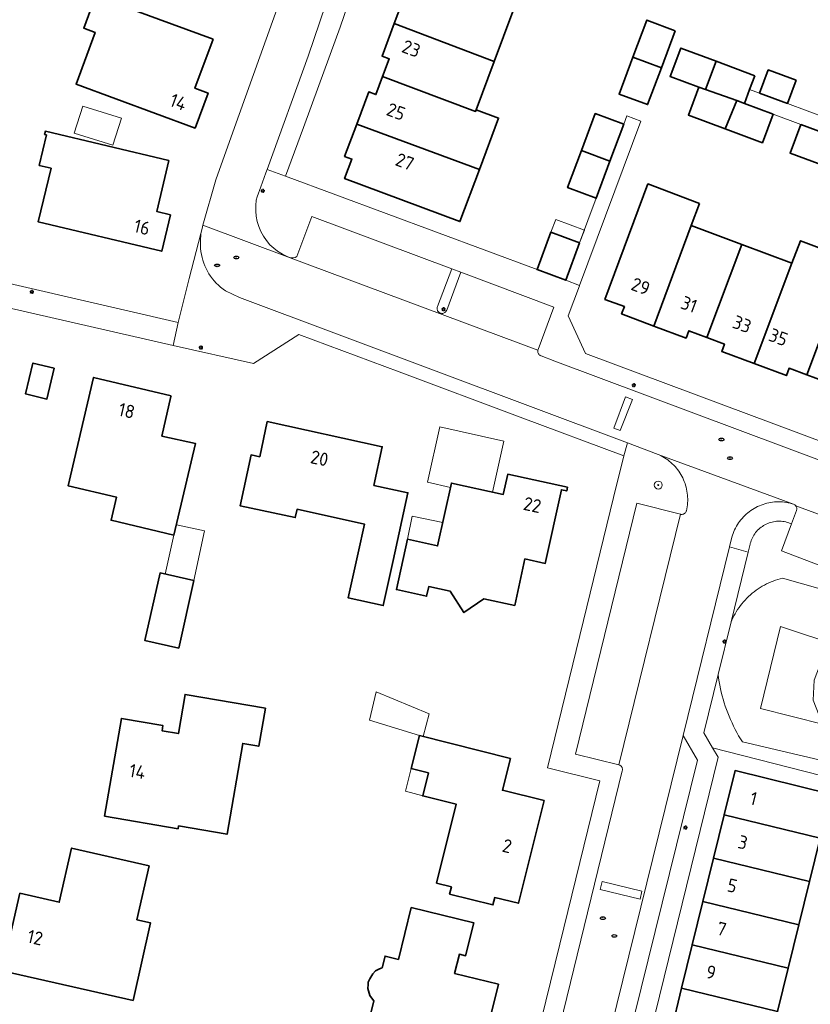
# Model space of a CAD drawing. Header units: metres. Extents: x 152610 to 160096, y 456114 to 462495.
# Tile 825 of 938: x 157560 to 157640, y 461707 to 461806. Entities that reach past the tile are written whole.
import ezdxf
from ezdxf.enums import TextEntityAlignment as Align

# ---------------------------------------------------------------- set-up
doc = ezdxf.new("R2010")
doc.units = ezdxf.units.M
doc.header["$LTSCALE"] = 0.5
doc.layers.get('0').update_dxf_attribs({"linetype": 'CONTINUOUS'})
for name, color, linetype, lineweight in [('B-PV-GR-BOOM-S', 251, 'CONTINUOUS', 25), ('B-PV-GW-TALUD_KRUIN-G', 251, 'CONTINUOUS', 18), ('B-PV-IE-MEUBILAIR-S', 251, 'CONTINUOUS', 25), ('B-PV-OG-BEBOUWING-GV', 6, 'CONTINUOUS', 35), ('B-PV-OG-BEBOUWING-T18', 1, 'CONTINUOUS', 18), ('B-PV-OG-BEBOUWING_OVERBOUWING-GV', 251, 'CONTINUOUS', 18), ('B-PV-OG-BEBOUWING_SCHUUR-GV', 251, 'CONTINUOUS', 18), ('B-PV-OG-TERREIN_BEGROEID-GV', 251, 'CONTINUOUS', 18), ('B-PV-VH-OPENVERHARDING_BETONSTRAATSTEEN-GV', 251, 'CONTINUOUS', 18), ('B-PV-VH-OPENVERHARDING_TEGEL-GV', 251, 'CONTINUOUS', 18)]:
    doc.layers.add(name, color=color, linetype=linetype, lineweight=lineweight)
doc.styles.add('NLCS-ISO', font='NLCS-ISO.ttf')
doc.styles.add('NLCS-ISO-M750-T18', font='NLCS-ISO.ttf', dxfattribs={"height": 1.35})

# ---------------------------------------------------------------- blocks, each defined once
blk = doc.blocks.new('SIE-MEUBILAIR_PAAL_LICHTMAST-SO')
for points in [[(-0.62, 0), (-1, 0)], [(-0.71, 0.71), (-0.44, 0.44)], [(0, 1), (0, 0.62)], [(0.44, 0.44), (0.71, 0.71)], [(1, 0), (0.62, 0)], [(-0.71, -0.71), (-0.44, -0.44)], [(0, -0.62), (0, -1)], [(0.44, -0.44), (0.71, -0.71)]]:
    blk.add_lwpolyline(points)
blk.add_circle((0, 0), 0.5)
blk = doc.blocks.new('SIE-MEUBILAIR_PUT_RIOOLPUT-SO')
blk.add_ellipse((0, 0), major_axis=(1.25, 0), ratio=0.54)
at = {"style": 'NLCS-ISO'}
blk.add_text('ri', height=0.75, dxfattribs=at).set_placement((-0.04, 0.07), align=Align.MIDDLE_CENTER)
blk = doc.blocks.new('SGR-BOOM_GBKN-SO')
at = {"linetype": 'ByBlock', "lineweight": 18}
h = blk.add_hatch(color=0, dxfattribs=at)
h.dxf.hatch_style = 1
edge = h.paths.add_edge_path()
edge.add_arc((0, 0), 0.25, 0, 360)
at = {"color": 0, "linetype": 'ByBlock', "lineweight": 18}
for radius in [2, 0.25]:
    blk.add_circle((0, 0), radius, dxfattribs=at)
at = {"color": 0, "linetype": 'ByBlock', "lineweight": 18, "style": 'NLCS-ISO'}
blk.add_attdef('SOORT', (2.5, 0), '', height=1.5, dxfattribs=at)

msp = doc.modelspace()

# ---------------------------------------------------------------- linework, layer by layer
at = {"layer": 'B-PV-GW-TALUD_KRUIN-G', "flags": 128}
msp.add_lwpolyline([(157677.62, 461725.938), (157647.152, 461733.6), (157640.887, 461735.175), (157634.482, 461736.786), (157636.508, 461745.041), (157642.508, 461743.046), (157653.006, 461739.555), (157666.598, 461735.035)], dxfattribs=at)
at = {"layer": 'B-PV-OG-BEBOUWING-GV', "flags": 128}
for points in [[(157609.495, 461807.084), (157600.125, 461810.644), (157599.451, 461808.828), (157598.718, 461809.098), (157597.516, 461805.872), (157607.618, 461802.051)], [(157579.238, 461804.304), (157567.223, 461808.736), (157567.114, 461808.44), (157567.289, 461808.376), (157566.189, 461805.411), (157567.341, 461804.984), (157565.417, 461799.768), (157577.433, 461795.335), (157578.734, 461798.867), (157577.412, 461799.352)], [(157607.618, 461802.051), (157597.516, 461805.872), (157596.292, 461802.586), (157597.021, 461802.313), (157596.354, 461800.522), (157605.738, 461797.011), (157605.804, 461797.188)], [(157625.889, 461805.155), (157623.008, 461806.233), (157621.611, 461802.493), (157624.482, 461801.405)], [(157629.997, 461802.077), (157626.437, 461803.408), (157625.362, 461800.534), (157628.259, 461799.456), (157628.262, 461799.464), (157628.931, 461799.226)], [(157624.482, 461801.405), (157621.611, 461802.493), (157620.218, 461798.766), (157623.091, 461797.696)], [(157633.907, 461800.615), (157629.997, 461802.077), (157628.931, 461799.226), (157632.085, 461798.103), (157632.864, 461797.826), (157633.383, 461799.214)], [(157638.074, 461800.159), (157635.265, 461801.2), (157634.397, 461798.858), (157637.204, 461797.817)], [(157605.738, 461797.011), (157596.354, 461800.522), (157595.678, 461798.704), (157594.946, 461798.975), (157593.74, 461795.74), (157606.115, 461791.153), (157608.051, 461796.349), (157605.804, 461797.188)], [(157628.931, 461799.226), (157628.262, 461799.464), (157628.259, 461799.456), (157627.216, 461796.649), (157630.925, 461795.264), (157632.085, 461798.103)], [(157632.864, 461797.826), (157632.085, 461798.103), (157630.925, 461795.264), (157634.683, 461793.86), (157635.763, 461796.733), (157632.861, 461797.817)], [(157620.696, 461795.717), (157617.813, 461796.794), (157616.416, 461793.057), (157619.298, 461791.978)], [(157574.787, 461792.05), (157562.321, 461795.005), (157562.245, 461794.689), (157562.417, 461794.644), (157561.697, 461791.562), (157562.895, 461791.279), (157561.608, 461785.872), (157574.064, 461782.913), (157574.944, 461786.577), (157573.569, 461786.903)], [(157606.115, 461791.153), (157593.74, 461795.74), (157592.521, 461792.471), (157593.252, 461792.199), (157592.521, 461790.232), (157604.157, 461785.9)], [(157642.288, 461794.302), (157638.55, 461795.691), (157637.481, 461792.816), (157641.218, 461791.427)], [(157619.298, 461791.978), (157616.416, 461793.057), (157615.023, 461789.332), (157617.905, 461788.253)], [(157628.333, 461787.735), (157623.118, 461789.694), (157618.781, 461778.047), (157620.748, 461777.318), (157620.472, 461776.578), (157623.718, 461775.364), (157627.495, 461785.489)], [(157632.595, 461783.587), (157627.495, 461785.489), (157623.718, 461775.364), (157626.97, 461774.148), (157627.247, 461774.888), (157629.079, 461774.204)], [(157616.233, 461783.769), (157613.339, 461784.84), (157611.947, 461781.055), (157614.838, 461779.987)], [(157637.658, 461781.699), (157632.595, 461783.587), (157629.079, 461774.204), (157630.854, 461773.542), (157630.579, 461772.802), (157633.839, 461771.585)], [(157643.537, 461782.065), (157638.512, 461783.963), (157637.658, 461781.699), (157633.839, 461771.585), (157637.104, 461770.366), (157637.378, 461771.106), (157639.176, 461770.439)], [(157648.587, 461780.2), (157643.537, 461782.065), (157639.176, 461770.439), (157640.966, 461769.776), (157640.691, 461769.035), (157643.952, 461767.818)], [(157563.207, 461771.106), (157561.062, 461771.619), (157560.318, 461768.506), (157562.467, 461767.995)], [(157575.015, 461768.334), (157567.187, 461770.173), (157564.607, 461759.246), (157569.498, 461758.092), (157568.955, 461755.765), (157575.291, 461754.271), (157577.478, 461763.493), (157574.086, 461764.254), (157574.997, 461768.253)], [(157593.882, 461752.465), (157592.893, 461747.931), (157596.418, 461747.162), (157597.407, 461751.696), (157598.898, 461758.534), (157595.468, 461759.28), (157596.318, 461763.187), (157584.715, 461765.727), (157583.946, 461762.166), (157583.076, 461762.355), (157581.969, 461757.231), (157587.529, 461756.028), (157587.713, 461756.877), (157594.521, 461755.387)], [(157615.018, 461759.096), (157608.974, 461760.414), (157608.525, 461758.367), (157603.294, 461759.512), (157601.906, 461753.182), (157598.857, 461753.845), (157597.744, 461748.766), (157600.791, 461748.098), (157601.006, 461749.075), (157603.186, 461748.598), (157604.55, 461746.458), (157606.563, 461747.854), (157609.685, 461747.171), (157610.713, 461751.866), (157612.76, 461751.413), (157614.399, 461758.837), (157614.936, 461758.719)], [(157577.314, 461749.687), (157573.895, 461750.455), (157572.367, 461743.633), (157575.774, 461742.863)], [(157584.517, 461736.796), (157576.421, 461738.202), (157575.743, 461734.25), (157574.097, 461734.532), (157574.186, 461735.045), (157569.991, 461735.769), (157568.292, 461725.914), (157575.713, 461724.635), (157575.764, 461724.93), (157580.651, 461724.088), (157582.231, 461733.252), (157583.857, 461732.972)], [(157609.252, 461731.733), (157600.068, 461734.036), (157599.234, 461730.712), (157600.979, 461730.275), (157600.399, 461727.958), (157603.792, 461727.109), (157601.801, 461719.151), (157603.304, 461718.776), (157603.119, 461718.029), (157607.486, 461716.955), (157607.669, 461717.702), (157610.057, 461717.119), (157612.641, 461727.475), (157608.448, 461728.525)], [(157641.588, 461728.14), (157631.915, 461730.517), (157630.82, 461726.052), (157640.499, 461723.698)], [(157640.499, 461723.698), (157630.82, 461726.052), (157629.748, 461721.682), (157639.427, 461719.328)], [(157572.788, 461720.914), (157564.965, 461722.691), (157563.724, 461717.227), (157559.743, 461718.139), (157557.969, 461710.304), (157571.168, 461707.314), (157572.938, 461715.142), (157571.55, 461715.456)], [(157639.427, 461719.328), (157629.748, 461721.682), (157628.676, 461717.311), (157638.355, 461714.957)], [(157599.236, 461716.706), (157597.944, 461711.456), (157596.596, 461711.79), (157596.303, 461710.612), (157596.025, 461710.493), (157595.635, 461710.295), (157595.356, 461709.996), (157595.047, 461709.511), (157594.899, 461709.164), (157594.887, 461708.932), (157594.866, 461708.533), (157594.925, 461708.277), (157595.063, 461707.825), (157595.246, 461707.582), (157595.475, 461707.277), (157594.623, 461703.846), (157606.068, 461701.003), (157608.044, 461708.955), (157603.62, 461710.053), (157604.096, 461711.982), (157604.733, 461711.825), (157605.552, 461715.152)], [(157638.355, 461714.957), (157628.676, 461717.311), (157627.603, 461712.941), (157637.284, 461710.587)], [(157637.284, 461710.587), (157627.603, 461712.941), (157626.531, 461708.571), (157636.212, 461706.217)], [(157636.212, 461706.217), (157626.531, 461708.571), (157625.459, 461704.201), (157635.14, 461701.846)]]:
    msp.add_lwpolyline(points, close=True, dxfattribs=at)
at = {"layer": 'B-PV-OG-BEBOUWING_OVERBOUWING-GV', "flags": 128}
for points in [[(157616.71, 461785.047), (157613.817, 461786.125), (157613.339, 461784.84), (157616.233, 461783.769)], [(157608.576, 461763.753), (157602.114, 461765.194), (157600.866, 461759.6), (157603.199, 461759.079), (157603.294, 461759.512), (157607.428, 461758.607)], [(157578.369, 461754.713), (157575.537, 461755.307), (157575.291, 461754.271), (157574.413, 461750.339), (157577.314, 461749.687)], [(157602.425, 461755.548), (157599.328, 461756.174), (157598.857, 461753.845), (157601.906, 461753.182)], [(157601.048, 461736.245), (157595.71, 461738.439), (157595.02, 461735.588), (157600.068, 461734.036), (157600.455, 461733.939)], [(157600.979, 461730.275), (157599.234, 461730.712), (157598.661, 461728.429), (157600.399, 461727.958)]]:
    msp.add_lwpolyline(points, close=True, dxfattribs=at)
at = {"layer": 'B-PV-OG-BEBOUWING_SCHUUR-GV', "flags": 128}
msp.add_lwpolyline([(157569.992, 461796.319), (157566.089, 461797.544), (157565.236, 461794.826), (157569.14, 461793.601)], close=True, dxfattribs=at)
at = {"layer": 'B-PV-OG-TERREIN_BEGROEID-GV', "flags": 128}
for points in [[(157646.042, 461749.095), (157636.618, 461752.676), (157637.624, 461755.391), (157637.482, 461755.453), (157637.337, 461755.507), (157637.189, 461755.554), (157637.04, 461755.593), (157636.888, 461755.624), (157636.735, 461755.648), (157636.581, 461755.663), (157636.426, 461755.67), (157636.271, 461755.67), (157636.117, 461755.661), (157635.963, 461755.645), (157635.81, 461755.621), (157635.659, 461755.588), (157635.509, 461755.548), (157635.362, 461755.501), (157635.217, 461755.445), (157635.076, 461755.383), (157634.937, 461755.313), (157634.803, 461755.236), (157634.673, 461755.152), (157634.547, 461755.062), (157634.426, 461754.965), (157634.31, 461754.862), (157634.2, 461754.754), (157634.096, 461754.639), (157633.997, 461754.52), (157633.905, 461754.395), (157633.819, 461754.266), (157633.741, 461754.133), (157633.669, 461753.996), (157633.604, 461753.855), (157633.547, 461753.712), (157633.497, 461753.565), (157633.455, 461753.416), (157633.443, 461753.368), (157633.241, 461752.549), (157631.514, 461745.52), (157631.581, 461745.672), (157631.686, 461745.895), (157631.799, 461746.114), (157631.918, 461746.33), (157632.045, 461746.542), (157632.178, 461746.749), (157632.318, 461746.953), (157632.464, 461747.151), (157632.617, 461747.345), (157632.776, 461747.533), (157632.941, 461747.716), (157633.112, 461747.894), (157633.288, 461748.067), (157633.47, 461748.233), (157633.658, 461748.393), (157633.85, 461748.548), (157634.047, 461748.696), (157634.25, 461748.837), (157634.456, 461748.972), (157634.667, 461749.1), (157634.882, 461749.221), (157635.1, 461749.335), (157635.323, 461749.442), (157635.548, 461749.542), (157635.777, 461749.634), (157636.008, 461749.719), (157636.243, 461749.796), (157636.479, 461749.866), (157636.717, 461749.929), (157644.549, 461747.716)], [(157644.549, 461747.716), (157636.717, 461749.929), (157636.479, 461749.866), (157636.243, 461749.796), (157636.008, 461749.719), (157635.777, 461749.634), (157635.548, 461749.542), (157635.323, 461749.442), (157635.1, 461749.335), (157634.882, 461749.221), (157634.667, 461749.1), (157634.456, 461748.972), (157634.25, 461748.837), (157634.047, 461748.696), (157633.85, 461748.548), (157633.658, 461748.393), (157633.47, 461748.233), (157633.288, 461748.067), (157633.112, 461747.894), (157632.941, 461747.716), (157632.776, 461747.533), (157632.617, 461747.345), (157632.464, 461747.151), (157632.318, 461746.953), (157632.178, 461746.749), (157632.045, 461746.542), (157631.918, 461746.33), (157631.799, 461746.114), (157631.686, 461745.895), (157631.581, 461745.672), (157631.514, 461745.52), (157630.206, 461740.197), (157630.256, 461739.837), (157630.314, 461739.478), (157630.38, 461739.12), (157630.453, 461738.764), (157630.535, 461738.409), (157630.624, 461738.056), (157630.721, 461737.706), (157630.826, 461737.358), (157630.938, 461737.012), (157631.058, 461736.668), (157631.185, 461736.328), (157631.32, 461735.99), (157631.462, 461735.655), (157631.612, 461735.323), (157631.769, 461734.995), (157631.933, 461734.67), (157632.104, 461734.35), (157632.282, 461734.032), (157632.467, 461733.719), (157632.659, 461733.41), (157632.661, 461733.407), (157676.898, 461723.026)], [(157640.887, 461735.175), (157634.482, 461736.786), (157636.508, 461745.041), (157642.508, 461743.046)], [(157676.898, 461723.026), (157632.661, 461733.407), (157632.659, 461733.41), (157632.467, 461733.719), (157632.282, 461734.032), (157632.104, 461734.35), (157631.933, 461734.67), (157631.769, 461734.995), (157631.612, 461735.323), (157631.462, 461735.655), (157631.32, 461735.99), (157631.185, 461736.328), (157631.058, 461736.668), (157630.938, 461737.012), (157630.826, 461737.358), (157630.721, 461737.706), (157630.624, 461738.056), (157630.535, 461738.409), (157630.453, 461738.764), (157630.38, 461739.12), (157630.314, 461739.478), (157630.256, 461739.837), (157630.206, 461740.197), (157628.762, 461734.316), (157629.653, 461732.795), (157653.208, 461726.778)]]:
    msp.add_lwpolyline(points, dxfattribs=at)
msp.add_lwpolyline([(157642.508, 461743.046), (157636.508, 461745.041), (157634.482, 461736.786), (157640.887, 461735.175), (157640.721, 461735.303), (157639.801, 461737.605), (157639.893, 461739.631), (157640.721, 461741.749), (157642.011, 461742.762)], close=True, dxfattribs=at)
at = {"layer": 'B-PV-VH-OPENVERHARDING_BETONSTRAATSTEEN-GV', "flags": 128}
for points in [[(157587.314, 461811.953), (157581.23, 461794.929), (157579.534, 461790.112), (157578.221, 461785.533), (157587.031, 461782.245), (157586.665, 461782.424), (157586.258, 461782.615), (157585.755, 461782.923), (157585.367, 461783.201), (157584.977, 461783.57), (157584.628, 461783.978), (157584.323, 461784.42), (157584.066, 461784.891), (157583.86, 461785.387), (157583.707, 461785.902), (157583.608, 461786.43), (157583.565, 461786.965), (157583.563, 461787.518), (157583.607, 461788.055), (157583.686, 461788.402), (157584.052, 461789.409), (157584.567, 461790.822), (157584.686, 461791.149), (157588.85, 461802.581), (157594.743, 461819.945)], [(157678.403, 461747.65), (157613.733, 461771.831), (157612.339, 461772.353), (157612.31, 461772.364), (157612.255, 461772.392), (157612.203, 461772.427), (157612.157, 461772.468), (157612.115, 461772.514), (157612.081, 461772.566), (157612.053, 461772.622), (157612.032, 461772.681), (157612.02, 461772.741), (157612.015, 461772.803), (157612.018, 461772.865), (157612.028, 461772.919), (157587.031, 461782.245), (157578.221, 461785.533), (157578.126, 461785.203), (157578.001, 461784.713), (157577.975, 461783.895), (157577.97, 461783.77), (157577.97, 461783.47), (157577.986, 461783.17), (157578.018, 461782.871), (157578.066, 461782.575), (157578.129, 461782.281), (157578.208, 461781.992), (157578.302, 461781.707), (157578.412, 461781.427), (157578.536, 461781.153), (157578.674, 461780.887), (157578.827, 461780.628), (157578.993, 461780.378), (157579.172, 461780.137), (157579.364, 461779.905), (157579.567, 461779.685), (157579.783, 461779.475), (157580.009, 461779.278), (157580.245, 461779.092), (157580.491, 461778.92), (157581.896, 461778.251), (157621.056, 461763.569), (157624.172, 461762.402), (157637.823, 461757.391), (157637.881, 461757.366), (157637.936, 461757.334), (157637.986, 461757.295), (157638.031, 461757.251), (157638.042, 461757.237), (157648.024, 461753.565)], [(157611.453, 461672.256), (157626.678, 461734.036), (157631.358, 461753.077), (157631.6, 461754.06), (157631.658, 461754.249), (157631.723, 461754.436), (157631.796, 461754.62), (157631.876, 461754.802), (157631.964, 461754.979), (157632.059, 461755.153), (157632.16, 461755.323), (157632.269, 461755.489), (157632.384, 461755.65), (157632.505, 461755.807), (157632.633, 461755.958), (157632.766, 461756.104), (157632.906, 461756.245), (157633.051, 461756.38), (157633.201, 461756.509), (157633.356, 461756.632), (157633.517, 461756.748), (157633.681, 461756.858), (157633.85, 461756.961), (157634.024, 461757.057), (157634.201, 461757.147), (157634.381, 461757.229), (157634.564, 461757.303), (157634.751, 461757.37), (157634.94, 461757.43), (157635.131, 461757.481), (157635.324, 461757.526), (157635.519, 461757.562), (157635.715, 461757.59), (157635.912, 461757.611), (157636.109, 461757.623), (157636.307, 461757.628), (157636.505, 461757.624), (157636.703, 461757.612), (157636.9, 461757.593), (157637.096, 461757.565), (157637.291, 461757.53), (157637.484, 461757.487), (157637.676, 461757.436), (157637.823, 461757.391), (157624.172, 461762.402), (157624.273, 461762.357), (157624.451, 461762.269), (157624.627, 461762.174), (157624.798, 461762.073), (157624.965, 461761.964), (157625.128, 461761.849), (157625.285, 461761.728), (157625.438, 461761.6), (157625.585, 461761.467), (157625.727, 461761.327), (157625.864, 461761.182), (157625.994, 461761.031), (157626.118, 461760.876), (157626.236, 461760.715), (157626.348, 461760.55), (157626.452, 461760.381), (157626.55, 461760.207), (157626.641, 461760.03), (157626.724, 461759.849), (157626.8, 461759.665), (157626.869, 461759.479), (157626.93, 461759.289), (157626.984, 461759.097), (157627.029, 461758.903), (157627.067, 461758.708), (157627.097, 461758.511), (157627.119, 461758.313), (157627.133, 461758.115), (157627.14, 461757.916), (157627.138, 461757.716), (157627.128, 461757.518), (157627.11, 461757.319), (157627.084, 461757.122), (157627.051, 461756.926), (157627.009, 461756.731), (157626.999, 461756.695), (157626.977, 461756.637), (157626.947, 461756.582), (157626.911, 461756.531), (157626.868, 461756.485), (157626.82, 461756.445), (157626.767, 461756.412), (157626.71, 461756.385), (157626.651, 461756.366), (157626.589, 461756.355), (157626.527, 461756.352), (157626.464, 461756.356), (157626.403, 461756.369), (157620.188, 461731.098), (157620.218, 461731.09), (157620.276, 461731.068), (157620.33, 461731.039), (157620.381, 461731.003), (157620.426, 461730.961), (157620.466, 461730.913), (157620.499, 461730.861), (157620.525, 461730.804), (157620.543, 461730.745), (157620.554, 461730.684), (157620.557, 461730.622), (157620.552, 461730.561), (157620.539, 461730.5), (157611.81, 461694.8)], [(157648.024, 461753.565), (157638.042, 461757.237), (157638.07, 461757.201), (157638.102, 461757.146), (157638.128, 461757.088), (157638.145, 461757.027), (157638.155, 461756.965), (157638.157, 461756.902), (157638.151, 461756.839), (157638.137, 461756.777), (157638.128, 461756.748), (157637.624, 461755.391), (157636.618, 461752.676), (157646.042, 461749.095)]]:
    msp.add_lwpolyline(points, dxfattribs=at)
for points in [[(157604.26, 461780.791), (157602.825, 461776.974), (157602.816, 461776.949), (157602.788, 461776.892), (157602.754, 461776.838), (157602.714, 461776.79), (157602.667, 461776.747), (157602.616, 461776.71), (157602.56, 461776.68), (157602.501, 461776.657), (157602.44, 461776.642), (157602.377, 461776.634), (157602.314, 461776.635), (157602.251, 461776.644), (157602.19, 461776.66), (157602.131, 461776.684), (157602.076, 461776.715), (157602.025, 461776.753), (157601.98, 461776.797), (157601.94, 461776.846), (157601.907, 461776.9), (157601.881, 461776.958), (157601.863, 461777.019), (157601.852, 461777.081), (157601.849, 461777.144), (157601.854, 461777.207), (157601.867, 461777.269), (157601.888, 461777.329), (157603.323, 461781.136), (157589.2, 461786.418), (157587.685, 461782.382), (157587.529, 461782.276), (157587.322, 461782.225), (157587.031, 461782.245), (157612.028, 461772.919), (157612.048, 461772.986), (157613.648, 461777.273)], [(157604.26, 461780.791), (157603.323, 461781.136), (157601.888, 461777.329), (157601.867, 461777.269), (157601.854, 461777.207), (157601.849, 461777.144), (157601.852, 461777.081), (157601.863, 461777.019), (157601.881, 461776.958), (157601.907, 461776.9), (157601.94, 461776.846), (157601.98, 461776.797), (157602.025, 461776.753), (157602.076, 461776.715), (157602.131, 461776.684), (157602.19, 461776.66), (157602.251, 461776.644), (157602.314, 461776.635), (157602.377, 461776.634), (157602.44, 461776.642), (157602.501, 461776.657), (157602.56, 461776.68), (157602.616, 461776.71), (157602.667, 461776.747), (157602.714, 461776.79), (157602.754, 461776.838), (157602.788, 461776.892), (157602.816, 461776.949), (157602.825, 461776.974)], [(157620.876, 461768.219), (157621.563, 461767.948), (157620.34, 461764.809), (157619.671, 461765.056)], [(157621.563, 461767.948), (157620.876, 461768.219), (157619.671, 461765.056), (157620.34, 461764.809)], [(157626.403, 461756.369), (157622.014, 461757.474), (157615.805, 461732.165), (157620.188, 461731.098)], [(157636.505, 461757.624), (157636.307, 461757.628), (157636.109, 461757.623), (157635.912, 461757.611), (157635.715, 461757.59), (157635.519, 461757.562), (157635.324, 461757.526), (157635.131, 461757.481), (157634.94, 461757.43), (157634.751, 461757.37), (157634.564, 461757.303), (157634.381, 461757.229), (157634.201, 461757.147), (157634.024, 461757.057), (157633.85, 461756.961), (157633.681, 461756.858), (157633.517, 461756.748), (157633.356, 461756.632), (157633.201, 461756.509), (157633.051, 461756.38), (157632.906, 461756.245), (157632.766, 461756.104), (157632.633, 461755.958), (157632.505, 461755.807), (157632.384, 461755.65), (157632.269, 461755.489), (157632.16, 461755.323), (157632.059, 461755.153), (157631.964, 461754.979), (157631.876, 461754.802), (157631.796, 461754.62), (157631.723, 461754.436), (157631.658, 461754.249), (157631.6, 461754.06), (157631.358, 461753.077), (157633.241, 461752.549), (157633.443, 461753.368), (157633.455, 461753.416), (157633.497, 461753.565), (157633.547, 461753.712), (157633.604, 461753.855), (157633.669, 461753.996), (157633.741, 461754.133), (157633.819, 461754.266), (157633.905, 461754.395), (157633.997, 461754.52), (157634.096, 461754.639), (157634.2, 461754.754), (157634.31, 461754.862), (157634.426, 461754.965), (157634.547, 461755.062), (157634.673, 461755.152), (157634.803, 461755.236), (157634.937, 461755.313), (157635.076, 461755.383), (157635.217, 461755.445), (157635.362, 461755.501), (157635.509, 461755.548), (157635.659, 461755.588), (157635.81, 461755.621), (157635.963, 461755.645), (157636.117, 461755.661), (157636.271, 461755.67), (157636.426, 461755.67), (157636.581, 461755.663), (157636.735, 461755.648), (157636.888, 461755.624), (157637.04, 461755.593), (157637.189, 461755.554), (157637.337, 461755.507), (157637.482, 461755.453), (157637.624, 461755.391), (157638.128, 461756.748), (157638.137, 461756.777), (157638.151, 461756.839), (157638.157, 461756.902), (157638.155, 461756.965), (157638.145, 461757.027), (157638.128, 461757.088), (157638.102, 461757.146), (157638.07, 461757.201), (157638.042, 461757.237), (157638.031, 461757.251), (157637.986, 461757.295), (157637.936, 461757.334), (157637.881, 461757.366), (157637.823, 461757.391), (157637.676, 461757.436), (157637.484, 461757.487), (157637.291, 461757.53), (157637.096, 461757.565), (157636.9, 461757.593), (157636.703, 461757.612)], [(157628.117, 461731.555), (157626.678, 461734.036), (157611.453, 461672.256), (157613.85, 461673.736), (157614.657, 461676.989)], [(157622.527, 461718.336), (157618.522, 461719.316), (157618.324, 461718.506), (157622.329, 461717.527)], [(157618.324, 461718.506), (157618.522, 461719.316), (157622.527, 461718.336), (157622.329, 461717.527)]]:
    msp.add_lwpolyline(points, close=True, dxfattribs=at)
at = {"layer": 'B-PV-VH-OPENVERHARDING_TEGEL-GV', "flags": 128}
for points in [[(157600.74, 461833.365), (157598.824, 461833.919), (157594.743, 461819.945), (157588.85, 461802.581), (157584.686, 461791.149), (157586.549, 461790.48), (157588.363, 461795.38), (157589.92, 461799.62), (157592.057, 461805.516), (157593.633, 461810.04), (157595.518, 461815.747), (157596.973, 461820.305), (157598.684, 461825.914), (157599.834, 461829.993)], [(157622.41, 461796.022), (157621.005, 461796.557), (157620.696, 461795.717), (157619.298, 461791.978), (157617.905, 461788.253), (157616.233, 461783.769), (157614.838, 461779.987), (157616.233, 461779.437)], [(157577.975, 461783.895), (157578.001, 461784.713), (157576.839, 461780.147), (157575.722, 461775.722), (157575.212, 461773.413), (157583.324, 461771.567), (157587.881, 461774.494), (157598.009, 461770.744), (157610.246, 461766.171), (157620.688, 461762.271), (157621.056, 461763.569), (157581.896, 461778.251), (157580.491, 461778.92), (157580.245, 461779.092), (157580.009, 461779.278), (157579.783, 461779.475), (157579.567, 461779.685), (157579.364, 461779.905), (157579.172, 461780.137), (157578.993, 461780.378), (157578.827, 461780.628), (157578.674, 461780.887), (157578.536, 461781.153), (157578.412, 461781.427), (157578.302, 461781.707), (157578.208, 461781.992), (157578.129, 461782.281), (157578.066, 461782.575), (157578.018, 461782.871), (157577.986, 461783.17), (157577.97, 461783.47), (157577.97, 461783.77)], [(157633.241, 461752.549), (157631.358, 461753.077), (157626.678, 461734.036), (157628.117, 461731.555), (157614.657, 461676.989), (157613.85, 461673.736), (157611.453, 461672.256), (157611.14, 461670.992), (157610.9, 461670.046), (157610.938, 461670.038), (157611.635, 461669.883), (157614.792, 461669.182), (157615.944, 461673.838), (157622.486, 461700.362), (157630.205, 461731.853), (157629.653, 461732.795), (157628.762, 461734.316), (157630.206, 461740.197), (157631.514, 461745.52)]]:
    msp.add_lwpolyline(points, close=True, dxfattribs=at)
for points in [[(157641.176, 461796.343), (157637.204, 461797.817), (157634.397, 461798.858), (157633.383, 461799.214), (157632.864, 461797.826), (157632.861, 461797.817), (157635.763, 461796.733), (157638.55, 461795.691), (157642.288, 461794.302)], [(157685.025, 461747.13), (157616.816, 461772.6), (157615.079, 461776.398), (157616.226, 461779.417), (157616.233, 461779.437), (157614.838, 461779.987), (157611.947, 461781.055), (157586.549, 461790.48), (157584.686, 461791.149), (157584.567, 461790.822), (157584.052, 461789.409), (157583.686, 461788.402), (157583.607, 461788.055), (157583.563, 461787.518), (157583.565, 461786.965), (157583.608, 461786.43), (157583.707, 461785.902), (157583.86, 461785.387), (157584.066, 461784.891), (157584.323, 461784.42), (157584.628, 461783.978), (157584.977, 461783.57), (157585.367, 461783.201), (157585.755, 461782.923), (157586.258, 461782.615), (157586.665, 461782.424), (157587.031, 461782.245), (157587.322, 461782.225), (157587.529, 461782.276), (157587.685, 461782.382), (157589.2, 461786.418), (157603.323, 461781.136), (157604.26, 461780.791), (157613.648, 461777.273), (157612.048, 461772.986), (157612.028, 461772.919), (157612.018, 461772.865), (157612.015, 461772.803), (157612.02, 461772.741), (157612.032, 461772.681), (157612.053, 461772.622), (157612.081, 461772.566), (157612.115, 461772.514), (157612.157, 461772.468), (157612.203, 461772.427), (157612.255, 461772.392), (157612.31, 461772.364), (157612.339, 461772.353), (157613.733, 461771.831), (157678.403, 461747.65)], [(157554.465, 461778.135), (157575.212, 461773.413), (157575.722, 461775.722), (157555.478, 461780.381)], [(157611.81, 461694.8), (157620.539, 461730.5), (157620.552, 461730.561), (157620.557, 461730.622), (157620.554, 461730.684), (157620.543, 461730.745), (157620.525, 461730.804), (157620.499, 461730.861), (157620.466, 461730.913), (157620.426, 461730.961), (157620.381, 461731.003), (157620.33, 461731.039), (157620.276, 461731.068), (157620.218, 461731.09), (157620.188, 461731.098), (157615.805, 461732.165), (157622.014, 461757.474), (157626.403, 461756.369), (157626.464, 461756.356), (157626.527, 461756.352), (157626.589, 461756.355), (157626.651, 461756.366), (157626.71, 461756.385), (157626.767, 461756.412), (157626.82, 461756.445), (157626.868, 461756.485), (157626.911, 461756.531), (157626.947, 461756.582), (157626.977, 461756.637), (157626.999, 461756.695), (157627.009, 461756.731), (157627.051, 461756.926), (157627.084, 461757.122), (157627.11, 461757.319), (157627.128, 461757.518), (157627.138, 461757.716), (157627.14, 461757.916), (157627.133, 461758.115), (157627.119, 461758.313), (157627.097, 461758.511), (157627.067, 461758.708), (157627.029, 461758.903), (157626.984, 461759.097), (157626.93, 461759.289), (157626.869, 461759.479), (157626.8, 461759.665), (157626.724, 461759.849), (157626.641, 461760.03), (157626.55, 461760.207), (157626.452, 461760.381), (157626.348, 461760.55), (157626.236, 461760.715), (157626.118, 461760.876), (157625.994, 461761.031), (157625.864, 461761.182), (157625.727, 461761.327), (157625.585, 461761.467), (157625.438, 461761.6), (157625.285, 461761.728), (157625.128, 461761.849), (157624.965, 461761.964), (157624.798, 461762.073), (157624.627, 461762.174), (157624.451, 461762.269), (157624.273, 461762.357), (157624.172, 461762.402), (157621.056, 461763.569), (157620.688, 461762.271), (157619.65, 461758.047), (157616.616, 461745.638), (157613.004, 461730.8), (157618.258, 461729.478), (157614.23, 461712.99), (157609.961, 461695.617)]]:
    msp.add_lwpolyline(points, dxfattribs=at)

# ---------------------------------------------------------------- block references
at = {"layer": 'B-PV-GR-BOOM-S', "xscale": 0.2, "yscale": 0.2, "zscale": 0.2}
msp.add_blockref('SGR-BOOM_GBKN-SO', (157624.165, 461759.314), dxfattribs=at)
at = {"layer": 'B-PV-IE-MEUBILAIR-S', "xscale": 0.2, "yscale": 0.2, "zscale": 0.2}
for name, p in [('SIE-MEUBILAIR_PAAL_LICHTMAST-SO', (157584.253, 461789.006)), ('SIE-MEUBILAIR_PUT_RIOOLPUT-SO', (157581.593, 461782.278)), ('SIE-MEUBILAIR_PUT_RIOOLPUT-SO', (157579.653, 461781.48)), ('SIE-MEUBILAIR_PAAL_LICHTMAST-SO', (157560.951, 461778.823)), ('SIE-MEUBILAIR_PAAL_LICHTMAST-SO', (157602.51, 461777.062)), ('SIE-MEUBILAIR_PAAL_LICHTMAST-SO', (157578.022, 461773.191)), ('SIE-MEUBILAIR_PAAL_LICHTMAST-SO', (157621.709, 461769.392)), ('SIE-MEUBILAIR_PUT_RIOOLPUT-SO', (157630.542, 461763.909)), ('SIE-MEUBILAIR_PUT_RIOOLPUT-SO', (157631.412, 461762.033)), ('SIE-MEUBILAIR_PAAL_LICHTMAST-SO', (157630.859, 461743.531)), ('SIE-MEUBILAIR_PAAL_LICHTMAST-SO', (157626.904, 461724.767)), ('SIE-MEUBILAIR_PUT_RIOOLPUT-SO', (157618.584, 461715.617)), ('SIE-MEUBILAIR_PUT_RIOOLPUT-SO', (157619.732, 461713.822))]:
    msp.add_blockref(name, p, dxfattribs=at)

# ---------------------------------------------------------------- texts
at = {"layer": 'B-PV-OG-BEBOUWING-T18', "style": 'NLCS-ISO-M750-T18'}
for s, rotation, p in [('23', 339.5, (157599.247, 461803.356)), ('14', 339.8, (157575.738, 461797.965)), ('25', 339.5, (157597.709, 461796.997)), ('27', 339.5, (157598.594, 461791.939)), ('16', 346.5, (157572.073, 461785.329)), ('29', 339.5, (157622.394, 461779.368)), ('31', 339.5, (157627.278, 461777.546)), ('33', 339.5, (157632.628, 461775.548)), ('35', 339.5, (157636.293, 461774.241)), ('18', 346.8, (157570.529, 461766.82)), ('20', 347.6, (157589.982, 461762.015)), ('22', 347.7, (157611.463, 461757.312)), ('14', 350.2, (157571.605, 461730.417)), ('1', 346.2, (157633.796, 461727.689)), ('2', 346, (157608.923, 461722.902)), ('3', 346.2, (157632.712, 461723.271)), ('5', 346.2, (157631.64, 461718.901)), ('12', 347.2, (157561.294, 461713.669)), ('7', 346.2, (157630.567, 461714.53)), ('9', 346.2, (157629.495, 461710.16))]:
    msp.add_text(s, height=1.35, rotation=rotation, dxfattribs=at).set_placement(p, align=Align.MIDDLE)

doc.saveas('drawing.dxf')
